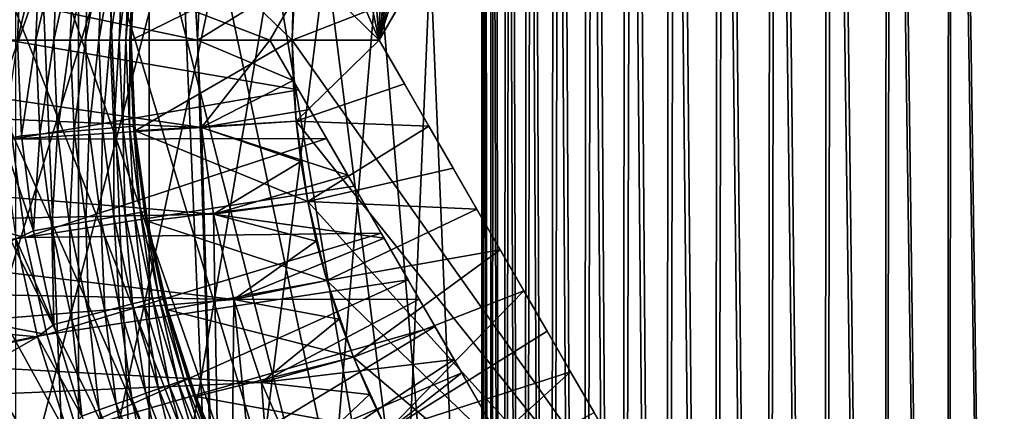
# Model space of a CAD drawing. Header units: metres. Extents: x -30 to 30, y -76 to 64.
# Tile 305 of 541: x -5.94 to -0.74, y -1.96 to 0.11. Entities that reach past the tile are written whole.
import ezdxf

# ---------------------------------------------------------------- set-up
doc = ezdxf.new("R2010")
doc.units = ezdxf.units.M
doc.layers.add('solid_508511', color=7, linetype='CONTINUOUS')

msp = doc.modelspace()

# ---------------------------------------------------------------- linework, layer by layer
at = {"layer": 'solid_508511'}
for points in [[(-8.495292, -0.283038, 7), (-8.446016, -0.956442, 7), (-3.5, 6.9, 7)], [(-8.490925, 0.392674, 7), (-8.495292, -0.283038, 7), (-3.5, 6.9, 7)], [(-8.446016, -0.956442, 7), (-8.343272, -1.624747, 7), (-3.5, 6.9, 7)], [(-8.343272, -1.624747, 7), (-8.187927, -2.282088, 7), (-3.5, 6.9, 7)], [(-8.187927, -2.282088, 7), (-7.980877, -2.924984, 7), (-3.5, 6.9, 7)], [(-7.980877, -2.924984, 7), (-7.723131, -3.550106, 7), (-3.5, 6.9, 7)], [(-7.723131, -3.550106, 7), (-7.41701, -4.151863, 7), (-3.5, 6.9, 7)], [(-7.41701, -4.151863, 7), (-7.063747, -4.727936, 7), (-3.5, 6.9, 7)], [(-7.063747, -4.727936, 7), (-6.665672, -5.274354, 7), (-3.5, 6.9, 7)], [(-6.665672, -5.274354, 7), (-6.226161, -5.78661, 7), (-3.5, 6.9, 7)], [(-6.226161, -5.78661, 7), (-5.746557, -6.263144, 7), (-3.5, 6.9, 7)], [(-5.746557, -6.263144, 7), (-5.230854, -6.699863, 7), (-3.5, 6.9, 7)], [(-5.230854, -6.699863, 7), (-4.682693, -7.09382, 7), (-3.5, 6.9, 7)], [(-4.682693, -7.09382, 7), (-4.103928, -7.443632, 7), (-3.5, 6.9, 7)], [(-4.103928, -7.443632, 7), (-3.5, -7.745967, 7), (-3.5, 6.9, 7)], [(-3.5, -7.745967, 7), (-3.495519, -15.1, 6.822905), (-3.5, 6.9, 7)], [(-3.483162, 6.9, 6.657102), (-3.5, 6.9, 7), (-3.495519, -15.1, 6.822905)], [(-3.5, -6.062178, -7), (-3.490954, 6.9, -6.748526), (-3.495519, -15.1, -6.822905)], [(-3.5, -6.062178, -7), (-3.5, 6.062178, -7), (-3.490954, 6.9, -6.748526)], [(-3.483162, 6.9, 6.657102), (-3.495519, -15.1, 6.822905), (-3.459625, -15.1, 6.469911)], [(-3.490954, 6.9, -6.748526), (-3.459625, -15.1, -6.469911), (-3.495519, -15.1, -6.822905)], [(-3.490954, 6.9, -6.748526), (-3.448484, 6.9, -6.401702), (-3.459625, -15.1, -6.469911)], [(-3.432704, 6.9, 6.316959), (-3.483162, 6.9, 6.657102), (-3.459625, -15.1, 6.469911)], [(-3.432704, 6.9, 6.316959), (-3.459625, -15.1, 6.469911), (-3.388262, -15.1, 6.122662)], [(-3.448484, 6.9, -6.401702), (-3.388262, -15.1, -6.122662), (-3.459625, -15.1, -6.469911)], [(-3.448484, 6.9, -6.401702), (-3.371644, 6.9, -6.060842), (-3.388262, -15.1, -6.122662)], [(-3.349354, 6.9, 5.98421), (-3.432704, 6.9, 6.316959), (-3.388262, -15.1, 6.122662)], [(-3.349354, 6.9, 5.98421), (-3.388262, -15.1, 6.122662), (-3.282176, -15.1, 5.784557)], [(-3.371644, 6.9, -6.060842), (-3.282176, -15.1, -5.784557), (-3.388262, -15.1, -6.122662)], [(-3.371644, 6.9, -6.060842), (-3.260965, 6.9, -5.728739), (-3.282176, -15.1, -5.784557)], [(-3.233583, 6.9, 5.660619), (-3.349354, 6.9, 5.98421), (-3.282176, -15.1, 5.784557)], [(-3.233583, 6.9, 5.660619), (-3.282176, -15.1, 5.784557), (-3.142224, -15.1, 5.458429)], [(-3.260965, 6.9, -5.728739), (-3.142224, -15.1, -5.458429), (-3.282176, -15.1, -5.784557)], [(-3.260965, 6.9, -5.728739), (-3.118029, 6.9, -5.410063), (-3.142224, -15.1, -5.458429)], [(-3.086663, 6.9, 5.349997), (-3.233583, 6.9, 5.660619), (-3.142224, -15.1, 5.458429)], [(-3.086663, 6.9, 5.349997), (-3.142224, -15.1, 5.458429), (-2.97033, -15.1, 5.148745)], [(-3.118029, 6.9, -5.410063), (-2.97033, -15.1, -5.148745), (-3.142224, -15.1, -5.458429)], [(-3.118029, 6.9, -5.410063), (-2.943864, 6.9, -5.106944), (-2.97033, -15.1, -5.148745)], [(-2.910269, 6.9, 5.055692), (-3.086663, 6.9, 5.349997), (-2.97033, -15.1, 5.148745)], [(-2.910269, 6.9, 5.055692), (-2.97033, -15.1, 5.148745), (-2.767678, -15.1, 4.857586)], [(-2.943864, 6.9, -5.106944), (-2.767678, -15.1, -4.857586), (-2.97033, -15.1, -5.148745)], [(-2.943864, 6.9, -5.106944), (-2.740079, 6.9, -4.822394), (-2.767678, -15.1, -4.857586)], [(-2.70545, 6.9, 4.779518), (-2.910269, 6.9, 5.055692), (-2.767678, -15.1, 4.857586)], [(-2.70545, 6.9, 4.779518), (-2.767678, -15.1, 4.857586), (-2.536666, -15.1, 4.588497)], [(-2.740079, 6.9, -4.822394), (-2.536666, -15.1, -4.588497), (-2.767678, -15.1, -4.857586)], [(-2.740079, 6.9, -4.822394), (-2.50951, 6.9, -4.560254), (-2.536666, -15.1, -4.588497)], [(-2.474874, 6.9, 4.525126), (-2.70545, 6.9, 4.779518), (-2.536666, -15.1, 4.588497)], [(-2.474874, 6.9, 4.525126), (-2.536666, -15.1, 4.588497), (-2.279955, -15.1, 4.344484)], [(-2.50951, 6.9, -4.560254), (-2.279955, -15.1, -4.344484), (-2.536666, -15.1, -4.588497)], [(-2.50951, 6.9, -4.560254), (-2.253428, 6.9, -4.321929), (-2.279955, -15.1, -4.344484)], [(-2.220482, 6.9, 4.29455), (-2.474874, 6.9, 4.525126), (-2.279955, -15.1, 4.344484)], [(-2.220482, 6.9, 4.29455), (-2.279955, -15.1, 4.344484), (-1.999245, -15.1, 4.127196)], [(-2.253428, 6.9, -4.321929), (-1.999245, -15.1, -4.127196), (-2.279955, -15.1, -4.344484)], [(-2.253428, 6.9, -4.321929), (-1.974796, 6.9, -4.110332), (-1.999245, -15.1, -4.127196)], [(-1.944308, 6.9, 4.089731), (-2.220482, 6.9, 4.29455), (-1.999245, -15.1, 4.127196)], [(-1.944308, 6.9, 4.089731), (-1.999245, -15.1, 4.127196), (-1.698632, -15.1, 3.939828)], [(-1.974796, 6.9, -4.110332), (-1.698632, -15.1, -3.939828), (-1.999245, -15.1, -4.127196)], [(-1.974796, 6.9, -4.110332), (-1.677147, 6.9, -3.928001), (-1.698632, -15.1, -3.939828)], [(-1.650003, 6.9, 3.913337), (-1.944308, 6.9, 4.089731), (-1.698632, -15.1, 3.939828)], [(-1.650003, 6.9, 3.913337), (-1.698632, -15.1, 3.939828), (-1.380287, -15.1, 3.783673)], [(-1.677147, 6.9, -3.928001), (-1.380287, -15.1, -3.783673), (-1.698632, -15.1, -3.939828)], [(-1.677147, 6.9, -3.928001), (-1.36194, 6.9, -3.775854), (-1.380287, -15.1, -3.783673)], [(-1.339381, 6.9, 3.766417), (-1.650003, 6.9, 3.913337), (-1.380287, -15.1, 3.783673)], [(-1.339381, 6.9, 3.766417), (-1.380287, -15.1, 3.783673), (-1.047531, -15.1, 3.660439)], [(-1.36194, 6.9, -3.775854), (-1.047531, -15.1, -3.660439), (-1.380287, -15.1, -3.783673)], [(-1.36194, 6.9, -3.775854), (-1.033431, 6.9, -3.656047), (-1.047531, -15.1, -3.660439)], [(-1.01579, 6.9, 3.650646), (-1.339381, 6.9, 3.766417), (-1.047531, -15.1, 3.660439)], [(-1.01579, 6.9, 3.650646), (-1.047531, -15.1, 3.660439), (-0.704798, -15.1, 3.571703)], [(-1.033431, 6.9, -3.656047), (-0.704798, -15.1, -3.571703), (-1.047531, -15.1, -3.660439)], [(-1.033431, 6.9, -3.656047), (-0.69513, 6.9, -3.569724), (-0.704798, -15.1, -3.571703)], [(-0.683041, 6.9, 3.567296), (-1.01579, 6.9, 3.650646), (-0.704798, -15.1, 3.571703)], [(-3.994856, 5.748133, -7), (-3.5, 6.062178, -7), (-3.5, -6.062178, -7)], [(-4.462144, 5.393442, -7), (-3.994856, 5.748133, -7), (-3.5, -6.062178, -7)], [(-4.897469, 5.001481, -7), (-4.462144, 5.393442, -7), (-3.5, -6.062178, -7)], [(-5.299016, 4.573881, -7), (-4.897469, 5.001481, -7), (-3.5, -6.062178, -7)], [(-5.254689, 4.62474, -13.5), (-5.62799, 4.162417, -13.5), (-5.254689, -4.62474, -13.5)], [(-5.254689, 4.62474, -13.5), (-5.254689, -4.62474, -13.5), (-4.843581, -5.053683, -13.5)], [(-5, 0, -13.5), (-5.254689, 4.62474, -13.5), (-4.843581, -5.053683, -13.5)], [(-5, 0, -13.5), (-4.978665, 0.461351, -13.5), (-5.254689, 4.62474, -13.5)], [(-5.663108, 4.11452, -7), (-5.299016, 4.573881, -7), (-3.5, -6.062178, -7)], [(-5.62799, 4.162417, -13.5), (-5.960689, 3.670174, -13.5), (-5.62799, -4.162417, -13.5)], [(-5.62799, 4.162417, -13.5), (-5.62799, -4.162417, -13.5), (-5.254689, -4.62474, -13.5)], [(-5.987497, 3.626276, -7), (-5.663108, 4.11452, -7), (-3.5, -6.062178, -7)], [(-5.960689, 3.670174, -13.5), (-5.960689, -3.670174, -13.5), (-5.62799, -4.162417, -13.5)], [(-6.270063, 3.112289, -7), (-5.987497, 3.626276, -7), (-3.5, -6.062178, -7)], [(-4.041452, 0, 20), (-2.020726, 3.5, 20), (-2.020726, 3.5, 25.724476)], [(-2.946911, 3.40084, 20), (-2.020726, 3.5, 20), (-4.041452, 0, 20)], [(-2.153877, 3.269376, 25.648558), (-4.041452, 0, 20), (-2.020726, 3.5, 25.724476)], [(-3.25677, 3.105394, 20), (-2.946911, 3.40084, 20), (-4.041452, 0, 20)], [(-2.153877, 3.269376, 25.648558), (-2.283482, 3.044893, 25.583006), (-4.041452, 0, 20)], [(-6.508368, 2.577041, -7), (-6.270063, 3.112289, -7), (-3.5, -6.062178, -7)], [(-3.537278, 2.781666, 20), (-3.25677, 3.105394, 20), (-4.041452, 0, 20)], [(-2.283482, 3.044893, 25.583006), (-2.410422, 2.825026, 25.527491), (-4.041452, 0, 20)], [(-2.410422, 2.825026, 25.527491), (-2.535593, 2.608224, 25.48181), (-4.041452, 0, 20)], [(-3.785625, 2.432911, 20), (-3.537278, 2.781666, 20), (-4.041452, 0, 20)], [(-2.535593, 2.608224, 25.48181), (-2.659817, 2.393062, 25.445944), (-4.041452, 0, 20)], [(-6.701282, 2.023065, -7), (-6.508368, 2.577041, -7), (-3.5, -6.062178, -7)], [(-3.999795, 2.061947, 20), (-3.785625, 2.432911, 20), (-4.041452, 0, 20)], [(-2.659817, 2.393062, 25.445944), (-2.783695, 2.178499, 25.420048), (-4.041452, 0, 20)], [(-2.783695, 2.178499, 25.420048), (-2.90739, 1.964252, 25.404385), (-4.041452, 0, 20)], [(-4.177649, 1.6725, 20), (-3.999795, 2.061947, 20), (-4.041452, 0, 20)], [(-6.847043, 1.455346, -7), (-6.701282, 2.023065, -7), (-3.5, -6.062178, -7)], [(-4.618802, 0, -20.702564), (-3.464102, 2, -14.500002), (-3.646275, 1.684467, -14.483441)], [(-4.618802, 0, -20.702564), (-4.466999, 0.262931, -20.619387), (-3.464102, 2, -14.500002)], [(-2.90739, 1.964252, 25.404385), (-3.031089, 1.75, 25.399139), (-4.041452, 0, 20)], [(-3.031089, 1.75, 25.399139), (-3.154788, 1.535748, 25.404385), (-4.041452, 0, 20)], [(-4.618802, 0, -20.702564), (-3.646275, 1.684467, -14.483441), (-3.829648, 1.366855, -14.433737)], [(-4.317732, 1.267735, 20), (-4.177649, 1.6725, 20), (-4.041452, 0, 20)], [(-3.154788, 1.535748, 25.404385), (-3.278483, 1.321501, 25.420048), (-4.041452, 0, 20)], [(-6.94478, 0.877453, -7), (-6.847043, 1.455346, -7), (-3.5, -6.062178, -7)], [(-4.618802, 0, -20.702564), (-3.829648, 1.366855, -14.433737), (-4.015855, 1.044336, -14.350577)], [(-3.278483, 1.321501, 25.420048), (-3.402361, 1.106938, 25.445944), (-4.041452, 0, 20)], [(-4.418677, 0.851643, 20), (-4.317732, 1.267735, 20), (-4.041452, 0, 20)], [(-3.402361, 1.106938, 25.445944), (-3.526585, 0.891776, 25.48181), (-4.041452, 0, 20)], [(-4.618802, 0, -20.702564), (-4.015855, 1.044336, -14.350577), (-4.207068, 0.713145, -14.232921)], [(-3.526585, 0.891776, 25.48181), (-3.651756, 0.674974, 25.527491), (-4.041452, 0, 20)], [(-6.993868, 0.292852, -7), (-6.94478, 0.877453, -7), (-3.5, -6.062178, -7)], [(-4.47962, 0.427728, 20), (-4.418677, 0.851643, 20), (-4.041452, 0, 20)], [(-4.618802, 0, -20.702564), (-4.207068, 0.713145, -14.232921), (-4.406791, 0.367215, -14.077931)], [(-5, 0, 10), (-8.133975, 0, 10), (-8.107594, 0.654501, 10)], [(-4.978647, 0.461316, 10), (-5, 0, 10), (-8.107594, 0.654501, 10)], [(-3.651756, 0.674974, 25.527491), (-3.778696, 0.455107, 25.583006), (-4.041452, 0, 20)], [(-5.928943, 0.504627, 41.992874), (-6.027138, 0.525397, 42), (-6.05, 0, 42)], [(-4.618802, 0, -20.702564), (-6, 0, -21.5), (-5.977163, 0.522931, -21.5)], [(-4.618802, 0, -20.702564), (-5.977163, 0.522931, -21.5), (-4.466999, 0.262931, -20.619387)], [(-5.95038, 0, 41.992874), (-5.928943, 0.504627, 41.992874), (-6.05, 0, 42)], [(-5.831607, 0.496343, 41.971619), (-5.928943, 0.504627, 41.992874), (-5.95038, 0, 41.992874)], [(-5.852691, 0, 41.971619), (-5.831607, 0.496343, 41.971619), (-5.95038, 0, 41.992874)], [(-5.738281, 0.4884, 41.936661), (-5.831607, 0.496343, 41.971619), (-5.852691, 0, 41.971619)], [(-5.759027, 0, 41.936661), (-5.738281, 0.4884, 41.936661), (-5.852691, 0, 41.971619)], [(-5.650868, 0.48096, 41.888714), (-5.738281, 0.4884, 41.936661), (-5.759027, 0, 41.936661)], [(-5.671299, 0, 41.888714), (-5.650868, 0.48096, 41.888714), (-5.759027, 0, 41.936661)], [(-5.571153, 0.474175, 41.828762), (-5.650868, 0.48096, 41.888714), (-5.671299, 0, 41.888714)], [(-5.591295, 0, 41.828762), (-5.571153, 0.474175, 41.828762), (-5.671299, 0, 41.888714)], [(-5.50076, 0.468184, 41.758026), (-5.571153, 0.474175, 41.828762), (-5.591295, 0, 41.828762)], [(-5.520648, 0, 41.758026), (-5.50076, 0.468184, 41.758026), (-5.591295, 0, 41.828762)], [(-5.441126, 0.463108, 41.677944), (-5.50076, 0.468184, 41.758026), (-5.520648, 0, 41.758026)], [(-5.328459, 0.479548, 38), (-5.35, 0, 38), (-4.47962, 0.427728, 38)], [(-5.35, 0, 41.299999), (-5.35, 0, 38), (-5.328459, 0.479548, 38)], [(-5.344613, 0.240027, 41.299999), (-5.35, 0, 41.299999), (-5.328459, 0.479548, 38)], [(-5.460798, 0, 41.677944), (-5.441126, 0.463108, 41.677944), (-5.520648, 0, 41.758026)], [(-5.393467, 0.459052, 41.590153), (-5.441126, 0.463108, 41.677944), (-5.460798, 0, 41.677944)], [(-5.412967, 0, 41.590153), (-5.393467, 0.459052, 41.590153), (-5.460798, 0, 41.677944)], [(-5.358755, 0.456097, 41.496445), (-5.393467, 0.459052, 41.590153), (-5.412967, 0, 41.590153)], [(-5.37813, 0, 41.496445), (-5.358755, 0.456097, 41.496445), (-5.412967, 0, 41.590153)], [(-5.337699, 0.454305, 41.398731), (-5.358755, 0.456097, 41.496445), (-5.37813, 0, 41.496445)], [(-5.356997, 0, 41.398731), (-5.337699, 0.454305, 41.398731), (-5.37813, 0, 41.496445)], [(-5.356997, 0, 41.398731), (-5.344613, 0.240027, 41.299999), (-5.337699, 0.454305, 41.398731)], [(-5.35, 0, 38), (-4.5, 0, 38), (-4.47962, 0.427728, 38)], [(-4.406791, 0.367215, -14.077931), (-4.978665, 0.461351, -13.5), (-5, 0, -13.5)], [(-4.5, 0, 10.5), (-5, 0, 10), (-4.978647, 0.461316, 10)], [(-4.5, 0, 10.5), (-4.978647, 0.461316, 10), (-4.494906, 0.214053, 10.499986)], [(-4.479625, 0.427739, 10.499981), (-4.47962, 0.427728, 20), (-4.5, 0, 20)], [(-4.494906, 0.214053, 10.499986), (-4.479625, 0.427739, 10.499981), (-4.5, 0, 20)], [(-4.479625, 0.427737, 26), (-4.5, 0, 26), (-3.908301, 0.230624, 25.648558)], [(-4.5, 0, 38), (-4.5, 0, 26), (-4.479625, 0.427737, 26)], [(-4.47962, 0.427728, 38), (-4.5, 0, 38), (-4.479625, 0.427737, 26)], [(-4.47962, 0.427728, 20), (-4.041452, 0, 20), (-4.5, 0, 20)], [(-3.778696, 0.455107, 25.583006), (-3.908301, 0.230624, 25.648558), (-4.041452, 0, 20)], [(-4.406791, 0.367215, -14.077931), (-5, 0, -13.5), (-4.618802, 0, -13.881198)], [(-4.618802, 0, -20.702564), (-4.406791, 0.367215, -14.077931), (-4.618802, 0, -13.881198)], [(-6.993868, -0.292852, -7), (-6.993868, 0.292852, -7), (-3.5, -6.062178, -7)], [(-5.356997, 0, 41.398731), (-5.35, 0, 41.299999), (-5.344613, 0.240027, 41.299999)], [(-4.5, 0, 26), (-4.041452, 0, 25.724476), (-3.908301, 0.230624, 25.648558)], [(-4.5, 0, 10.5), (-4.494906, 0.214053, 10.499986), (-4.5, 0, 20)], [(-3.908301, 0.230624, 25.648558), (-4.041452, 0, 25.724476), (-4.041452, 0, 20)], [(-4.978647, -0.461317, 10), (-8.12738, -0.327502, 10), (-8.133975, 0, 10)], [(-4.978647, -0.461317, 10), (-8.133975, 0, 10), (-5, 0, 10)], [(-4.466999, -0.262931, -20.619387), (-5.977163, -0.522931, -21.5), (-6, 0, -21.5)], [(-4.466999, -0.262931, -20.619387), (-6, 0, -21.5), (-4.618802, 0, -20.702564)], [(-5.337699, -0.454305, 41.398731), (-5.35, 0, 41.299999), (-5.356997, 0, 41.398731)], [(-5.35, 0, 38), (-5.328459, -0.479548, 38), (-4.5, 0, 38)], [(-5.328463, -0.479571, 41.299999), (-5.328459, -0.479548, 38), (-5.35, 0, 38)], [(-5.344613, -0.240027, 41.299999), (-5.35, 0, 38), (-5.35, 0, 41.299999)], [(-5.344613, -0.240027, 41.299999), (-5.328463, -0.479571, 41.299999), (-5.35, 0, 38)], [(-5.337699, -0.454305, 41.398731), (-5.344613, -0.240027, 41.299999), (-5.35, 0, 41.299999)], [(-4.47962, -0.427728, 38), (-4.5, 0, 38), (-5.328459, -0.479548, 38)], [(-4.494906, -0.214053, 10.499986), (-4.978647, -0.461317, 10), (-5, 0, 10)], [(-4.494906, -0.214053, 10.499986), (-5, 0, 10), (-4.5, 0, 10.5)], [(-4.978665, -0.461351, -13.5), (-5, 0, -13.5), (-4.843581, -5.053683, -13.5)], [(-4.618802, 0, -13.881198), (-5, 0, -13.5), (-4.978665, -0.461351, -13.5)], [(-4.406791, -0.367215, -14.077931), (-4.618802, 0, -13.881198), (-4.978665, -0.461351, -13.5)], [(-3.464102, -2, -20.345303), (-4.618802, 0, -13.881198), (-4.406791, -0.367215, -14.077931)], [(-4.466999, -0.262931, -20.619387), (-4.618802, 0, -20.702564), (-4.618802, 0, -13.881198)], [(-4.319108, -0.519086, -20.54748), (-4.466999, -0.262931, -20.619387), (-4.618802, 0, -13.881198)], [(-4.174129, -0.770197, -20.486511), (-4.319108, -0.519086, -20.54748), (-4.618802, 0, -13.881198)], [(-4.03107, -1.017982, -20.436298), (-4.174129, -0.770197, -20.486511), (-4.618802, 0, -13.881198)], [(-3.889006, -1.264044, -20.396841), (-4.03107, -1.017982, -20.436298), (-4.618802, 0, -13.881198)], [(-3.747262, -1.509553, -20.368334), (-3.889006, -1.264044, -20.396841), (-4.618802, 0, -13.881198)], [(-3.605686, -1.754768, -20.351082), (-3.747262, -1.509553, -20.368334), (-4.618802, 0, -13.881198)], [(-3.464102, -2, -20.345303), (-3.605686, -1.754768, -20.351082), (-4.618802, 0, -13.881198)], [(-4.5, 0, 20), (-4.041452, 0, 20), (-2.020726, -3.5, 20)], [(-4.479625, -0.427737, 26), (-4.041452, 0, 25.724476), (-4.5, 0, 26)], [(-4.47962, -0.427728, 20), (-4.5, 0, 20), (-2.020726, -3.5, 20)], [(-4.5, 0, 10.5), (-4.5, 0, 20), (-4.47962, -0.427728, 20)], [(-4.494906, -0.214053, 10.499986), (-4.5, 0, 10.5), (-4.47962, -0.427728, 20)], [(-4.47962, -0.427728, 38), (-4.5, 0, 26), (-4.5, 0, 38)], [(-4.479625, -0.427737, 26), (-4.5, 0, 26), (-4.47962, -0.427728, 38)], [(-4.479625, -0.427737, 26), (-3.908301, -0.230624, 25.648558), (-4.041452, 0, 25.724476)], [(-2.020726, -3.5, 20), (-4.041452, 0, 20), (-4.041452, 0, 25.724476)], [(-3.908301, -0.230624, 25.648558), (-2.020726, -3.5, 20), (-4.041452, 0, 25.724476)], [(-5.928943, -0.504627, 41.992874), (-5.95038, 0, 41.992874), (-6.027133, -0.525449, 42)], [(-5.928943, -0.504627, 41.992874), (-5.852691, 0, 41.971619), (-5.95038, 0, 41.992874)], [(-5.831607, -0.496343, 41.971619), (-5.852691, 0, 41.971619), (-5.928943, -0.504627, 41.992874)], [(-5.831607, -0.496343, 41.971619), (-5.759027, 0, 41.936661), (-5.852691, 0, 41.971619)], [(-5.738281, -0.4884, 41.936661), (-5.759027, 0, 41.936661), (-5.831607, -0.496343, 41.971619)], [(-5.738281, -0.4884, 41.936661), (-5.671299, 0, 41.888714), (-5.759027, 0, 41.936661)], [(-5.650868, -0.48096, 41.888714), (-5.671299, 0, 41.888714), (-5.738281, -0.4884, 41.936661)], [(-5.650868, -0.48096, 41.888714), (-5.591295, 0, 41.828762), (-5.671299, 0, 41.888714)], [(-5.571153, -0.474175, 41.828762), (-5.591295, 0, 41.828762), (-5.650868, -0.48096, 41.888714)], [(-5.571153, -0.474175, 41.828762), (-5.520648, 0, 41.758026), (-5.591295, 0, 41.828762)], [(-5.50076, -0.468184, 41.758026), (-5.520648, 0, 41.758026), (-5.571153, -0.474175, 41.828762)], [(-5.50076, -0.468184, 41.758026), (-5.460798, 0, 41.677944), (-5.520648, 0, 41.758026)], [(-5.441126, -0.463108, 41.677944), (-5.460798, 0, 41.677944), (-5.50076, -0.468184, 41.758026)], [(-5.441126, -0.463108, 41.677944), (-5.412967, 0, 41.590153), (-5.460798, 0, 41.677944)], [(-5.393467, -0.459052, 41.590153), (-5.412967, 0, 41.590153), (-5.441126, -0.463108, 41.677944)], [(-5.393467, -0.459052, 41.590153), (-5.37813, 0, 41.496445), (-5.412967, 0, 41.590153)], [(-5.358755, -0.456097, 41.496445), (-5.37813, 0, 41.496445), (-5.393467, -0.459052, 41.590153)], [(-5.358755, -0.456097, 41.496445), (-5.356997, 0, 41.398731), (-5.37813, 0, 41.496445)], [(-5.337699, -0.454305, 41.398731), (-5.356997, 0, 41.398731), (-5.358755, -0.456097, 41.496445)], [(-5.337699, -0.454305, 41.398731), (-5.328463, -0.479571, 41.299999), (-5.344613, -0.240027, 41.299999)], [(-4.479625, -0.42774, 10.499981), (-4.978647, -0.461317, 10), (-4.494906, -0.214053, 10.499986)], [(-4.479625, -0.42774, 10.499981), (-4.494906, -0.214053, 10.499986), (-4.47962, -0.427728, 20)], [(-4.479625, -0.427737, 26), (-3.778696, -0.455107, 25.583006), (-3.908301, -0.230624, 25.648558)], [(-3.908301, -0.230624, 25.648558), (-3.778696, -0.455107, 25.583006), (-2.020726, -3.5, 20)], [(-6.94478, -0.877453, -7), (-6.993868, -0.292852, -7), (-3.5, -6.062178, -7)], [(-4.319108, -0.519086, -20.54748), (-5.977163, -0.522931, -21.5), (-4.466999, -0.262931, -20.619387)], [(-4.978647, -0.461317, 10), (-8.107594, -0.654501, 10), (-8.12738, -0.327502, 10)], [(-4.207068, -0.713145, -14.232921), (-4.406791, -0.367215, -14.077931), (-4.978665, -0.461351, -13.5)], [(-3.464102, -2, -20.345303), (-4.406791, -0.367215, -14.077931), (-4.207068, -0.713145, -14.232921)], [(-4.978647, -0.461317, 10), (-4.914868, -0.918632, 10), (-8.107594, -0.654501, 10)], [(-5.441126, -0.463108, 41.677944), (-5.50076, -0.468184, 41.758026), (-5.441238, -0.932994, 41.758026)], [(-5.38225, -0.922879, 41.677944), (-5.441126, -0.463108, 41.677944), (-5.441238, -0.932994, 41.758026)], [(-5.393467, -0.459052, 41.590153), (-5.441126, -0.463108, 41.677944), (-5.38225, -0.922879, 41.677944)], [(-5.358755, -0.456097, 41.496445), (-5.393467, -0.459052, 41.590153), (-5.335107, -0.914796, 41.590153)], [(-5.335107, -0.914796, 41.590153), (-5.393467, -0.459052, 41.590153), (-5.38225, -0.922879, 41.677944)], [(-5.337699, -0.454305, 41.398731), (-5.358755, -0.456097, 41.496445), (-5.300771, -0.908908, 41.496445)], [(-5.300771, -0.908908, 41.496445), (-5.358755, -0.456097, 41.496445), (-5.335107, -0.914796, 41.590153)], [(-5.279942, -0.905337, 41.398731), (-5.328463, -0.479571, 41.299999), (-5.337699, -0.454305, 41.398731)], [(-5.279942, -0.905337, 41.398731), (-5.337699, -0.454305, 41.398731), (-5.300771, -0.908908, 41.496445)], [(-4.418677, -0.851643, 38), (-4.47962, -0.427728, 38), (-5.328459, -0.479548, 38)], [(-4.914877, -0.918689, -13.5), (-4.978665, -0.461351, -13.5), (-4.843581, -5.053683, -13.5)], [(-4.207068, -0.713145, -14.232921), (-4.978665, -0.461351, -13.5), (-4.914877, -0.918689, -13.5)], [(-4.454191, -0.640456, 10.499982), (-4.978647, -0.461317, 10), (-4.479625, -0.42774, 10.499981)], [(-4.454191, -0.640456, 10.499982), (-4.914868, -0.918632, 10), (-4.978647, -0.461317, 10)], [(-4.479625, -0.42774, 10.499981), (-4.47962, -0.427728, 20), (-4.418677, -0.851643, 20)], [(-4.479625, -0.427737, 26), (-4.47962, -0.427728, 38), (-4.418677, -0.851643, 38)], [(-4.479625, -0.427737, 26), (-4.418681, -0.851623, 26), (-3.778696, -0.455107, 25.583006)], [(-4.479625, -0.427737, 26), (-4.418677, -0.851643, 38), (-4.418681, -0.851623, 26)], [(-4.454191, -0.640456, 10.499982), (-4.479625, -0.42774, 10.499981), (-4.418677, -0.851643, 20)], [(-4.418677, -0.851643, 20), (-4.47962, -0.427728, 20), (-2.020726, -3.5, 20)], [(-4.418681, -0.851623, 26), (-3.651756, -0.674974, 25.527491), (-3.778696, -0.455107, 25.583006)], [(-3.778696, -0.455107, 25.583006), (-3.651756, -0.674974, 25.527491), (-2.020726, -3.5, 20)], [(-5.864789, -1.005619, 41.992874), (-5.928943, -0.504627, 41.992874), (-6.027133, -0.525449, 42)], [(-4.319108, -0.519086, -20.54748), (-5.908856, -1.041842, -21.5), (-5.977163, -0.522931, -21.5)], [(-5.831607, -0.496343, 41.971619), (-5.928943, -0.504627, 41.992874), (-5.864789, -1.005619, 41.992874)], [(-4.174129, -0.770197, -20.486511), (-5.908856, -1.041842, -21.5), (-4.319108, -0.519086, -20.54748)], [(-5.768506, -0.98911, 41.971619), (-5.831607, -0.496343, 41.971619), (-5.864789, -1.005619, 41.992874)], [(-5.738281, -0.4884, 41.936661), (-5.831607, -0.496343, 41.971619), (-5.768506, -0.98911, 41.971619)], [(-5.676189, -0.97328, 41.936661), (-5.738281, -0.4884, 41.936661), (-5.768506, -0.98911, 41.971619)], [(-5.650868, -0.48096, 41.888714), (-5.738281, -0.4884, 41.936661), (-5.676189, -0.97328, 41.936661)], [(-5.589723, -0.958454, 41.888714), (-5.650868, -0.48096, 41.888714), (-5.676189, -0.97328, 41.936661)], [(-5.571153, -0.474175, 41.828762), (-5.650868, -0.48096, 41.888714), (-5.589723, -0.958454, 41.888714)], [(-5.51087, -0.944934, 41.828762), (-5.571153, -0.474175, 41.828762), (-5.589723, -0.958454, 41.888714)], [(-5.50076, -0.468184, 41.758026), (-5.571153, -0.474175, 41.828762), (-5.51087, -0.944934, 41.828762)], [(-5.441238, -0.932994, 41.758026), (-5.50076, -0.468184, 41.758026), (-5.51087, -0.944934, 41.828762)], [(-5.328463, -0.479571, 41.299999), (-5.301581, -0.718149, 41.299999), (-5.328459, -0.479548, 38)], [(-5.279942, -0.905337, 41.398731), (-5.301581, -0.718149, 41.299999), (-5.328463, -0.479571, 41.299999)], [(-4.418677, -0.851643, 38), (-5.328459, -0.479548, 38), (-5.264021, -0.955291, 38)], [(-5.264023, -0.955282, 41.299999), (-5.264021, -0.955291, 38), (-5.328459, -0.479548, 38)], [(-5.301581, -0.718149, 41.299999), (-5.264023, -0.955282, 41.299999), (-5.328459, -0.479548, 38)], [(-5.977163, -0.522931, -21.5), (-5.908856, -1.041842, -21.5), (-7.499293, -0.621413, -21.5)], [(-5.864789, -1.005619, 41.992874), (-6.027133, -0.525449, 42), (-5.9584, -1.04879, 42)], [(-5.908856, -1.041842, -21.5), (-7.422379, -1.238517, -21.5), (-7.499293, -0.621413, -21.5)], [(-4.914868, -0.918632, 10), (-8.074658, -0.980534, 10), (-8.107594, -0.654501, 10)], [(-4.418703, -0.851508, 10.499982), (-4.914868, -0.918632, 10), (-4.454191, -0.640456, 10.499982)], [(-4.418703, -0.851508, 10.499982), (-4.454191, -0.640456, 10.499982), (-4.418677, -0.851643, 20)], [(-4.418681, -0.851623, 26), (-3.526585, -0.891776, 25.48181), (-3.651756, -0.674974, 25.527491)], [(-3.651756, -0.674974, 25.527491), (-3.526585, -0.891776, 25.48181), (-2.020726, -3.5, 20)], [(-5.279942, -0.905337, 41.398731), (-5.264023, -0.955282, 41.299999), (-5.301581, -0.718149, 41.299999)], [(-4.015855, -1.044336, -14.350577), (-4.207068, -0.713145, -14.232921), (-4.914877, -0.918689, -13.5)], [(-3.464102, -2, -20.345303), (-4.207068, -0.713145, -14.232921), (-4.015855, -1.044336, -14.350577)], [(-4.03107, -1.017982, -20.436298), (-5.908856, -1.041842, -21.5), (-4.174129, -0.770197, -20.486511)], [(-6.847043, -1.455346, -7), (-6.94478, -0.877453, -7), (-3.5, -6.062178, -7)], [(-4.317732, -1.267735, 38), (-4.418677, -0.851643, 38), (-5.264021, -0.955291, 38)], [(-4.373172, -1.060834, 10.499982), (-4.914868, -0.918632, 10), (-4.418703, -0.851508, 10.499982)], [(-4.373172, -1.060834, 10.499982), (-4.418703, -0.851508, 10.499982), (-4.418677, -0.851643, 20)], [(-4.418681, -0.851623, 26), (-4.31773, -1.267756, 26), (-3.526585, -0.891776, 25.48181)], [(-4.418681, -0.851623, 26), (-4.418677, -0.851643, 38), (-4.317732, -1.267735, 38)], [(-4.418681, -0.851623, 26), (-4.317732, -1.267735, 38), (-4.31773, -1.267756, 26)], [(-4.317732, -1.267735, 20), (-4.418677, -0.851643, 20), (-2.020726, -3.5, 20)], [(-4.373172, -1.060834, 10.499982), (-4.418677, -0.851643, 20), (-4.317732, -1.267735, 20)], [(-4.914868, -0.918632, 10), (-4.809115, -1.368278, 10), (-8.074658, -0.980534, 10)], [(-5.441238, -0.932994, 41.758026), (-5.51087, -0.944934, 41.828762), (-5.410881, -1.408884, 41.828762)], [(-5.38225, -0.922879, 41.677944), (-5.441238, -0.932994, 41.758026), (-5.342513, -1.391082, 41.758026)], [(-5.342513, -1.391082, 41.758026), (-5.441238, -0.932994, 41.758026), (-5.410881, -1.408884, 41.828762)], [(-5.335107, -0.914796, 41.590153), (-5.38225, -0.922879, 41.677944), (-5.284595, -1.376001, 41.677944)], [(-5.284595, -1.376001, 41.677944), (-5.38225, -0.922879, 41.677944), (-5.342513, -1.391082, 41.758026)], [(-5.300771, -0.908908, 41.496445), (-5.335107, -0.914796, 41.590153), (-5.238307, -1.363949, 41.590153)], [(-5.238307, -1.363949, 41.590153), (-5.335107, -0.914796, 41.590153), (-5.284595, -1.376001, 41.677944)], [(-5.279942, -0.905337, 41.398731), (-5.300771, -0.908908, 41.496445), (-5.204594, -1.355171, 41.496445)], [(-5.204594, -1.355171, 41.496445), (-5.300771, -0.908908, 41.496445), (-5.238307, -1.363949, 41.590153)], [(-5.184143, -1.349846, 41.398731), (-5.264023, -0.955282, 41.299999), (-5.279942, -0.905337, 41.398731)], [(-5.184143, -1.349846, 41.398731), (-5.279942, -0.905337, 41.398731), (-5.204594, -1.355171, 41.496445)], [(-4.80912, -1.36834, -13.5), (-4.914877, -0.918689, -13.5), (-4.843581, -5.053683, -13.5)], [(-4.015855, -1.044336, -14.350577), (-4.914877, -0.918689, -13.5), (-4.80912, -1.36834, -13.5)], [(-4.373172, -1.060834, 10.499982), (-4.809115, -1.368278, 10), (-4.914868, -0.918632, 10)], [(-4.31773, -1.267756, 26), (-3.402361, -1.106938, 25.445944), (-3.526585, -0.891776, 25.48181)], [(-3.526585, -0.891776, 25.48181), (-3.402361, -1.106938, 25.445944), (-2.020726, -3.5, 20)], [(-4.809115, -1.368278, 10), (-8.028649, -1.304743, 10), (-8.074658, -0.980534, 10)], [(-5.676189, -0.97328, 41.936661), (-5.768506, -0.98911, 41.971619), (-5.663842, -1.47475, 41.971619)], [(-5.589723, -0.958454, 41.888714), (-5.676189, -0.97328, 41.936661), (-5.573201, -1.451149, 41.936661)], [(-5.573201, -1.451149, 41.936661), (-5.676189, -0.97328, 41.936661), (-5.663842, -1.47475, 41.971619)], [(-5.51087, -0.944934, 41.828762), (-5.589723, -0.958454, 41.888714), (-5.488303, -1.429043, 41.888714)], [(-5.488303, -1.429043, 41.888714), (-5.589723, -0.958454, 41.888714), (-5.573201, -1.451149, 41.936661)], [(-5.410881, -1.408884, 41.828762), (-5.51087, -0.944934, 41.828762), (-5.488303, -1.429043, 41.888714)], [(-5.264023, -0.955282, 41.299999), (-5.215864, -1.19049, 41.299999), (-5.264021, -0.955291, 38)], [(-5.184143, -1.349846, 41.398731), (-5.215864, -1.19049, 41.299999), (-5.264023, -0.955282, 41.299999)], [(-4.317732, -1.267735, 38), (-5.264021, -0.955291, 38), (-5.157213, -1.423239, 38)], [(-5.215864, -1.19049, 41.299999), (-5.157213, -1.423239, 38), (-5.264021, -0.955291, 38)], [(-5.758379, -1.499365, 41.992874), (-5.864789, -1.005619, 41.992874), (-5.9584, -1.04879, 42)], [(-4.03107, -1.017982, -20.436298), (-5.795552, -1.552918, -21.5), (-5.908856, -1.041842, -21.5)], [(-5.768506, -0.98911, 41.971619), (-5.864789, -1.005619, 41.992874), (-5.758379, -1.499365, 41.992874)], [(-3.889006, -1.264044, -20.396841), (-5.795552, -1.552918, -21.5), (-4.03107, -1.017982, -20.436298)], [(-5.663842, -1.47475, 41.971619), (-5.768506, -0.98911, 41.971619), (-5.758379, -1.499365, 41.992874)], [(-5.908856, -1.041842, -21.5), (-5.795552, -1.552918, -21.5), (-7.422379, -1.238517, -21.5)], [(-5.844182, -1.564616, 42), (-5.9584, -1.04879, 42), (-6.842902, -1.474677, 42)], [(-5.758379, -1.499365, 41.992874), (-5.9584, -1.04879, 42), (-5.844182, -1.564616, 42)], [(-3.829648, -1.366855, -14.433737), (-4.015855, -1.044336, -14.350577), (-4.80912, -1.36834, -13.5)], [(-4.31772, -1.267791, 10.499982), (-4.809115, -1.368278, 10), (-4.373172, -1.060834, 10.499982)], [(-4.31772, -1.267791, 10.499982), (-4.373172, -1.060834, 10.499982), (-4.317732, -1.267735, 20)], [(-3.464102, -2, -20.345303), (-4.015855, -1.044336, -14.350577), (-3.829648, -1.366855, -14.433737)], [(-4.31773, -1.267756, 26), (-4.177655, -1.672482, 26), (-3.402361, -1.106938, 25.445944)], [(-4.177655, -1.672482, 26), (-3.278483, -1.321501, 25.420048), (-3.402361, -1.106938, 25.445944)], [(-3.402361, -1.106938, 25.445944), (-3.278483, -1.321501, 25.420048), (-2.020726, -3.5, 20)], [(-5.215864, -1.19049, 41.299999), (-5.1572, -1.423301, 41.299999), (-5.157213, -1.423239, 38)], [(-5.184143, -1.349846, 41.398731), (-5.1572, -1.423301, 41.299999), (-5.215864, -1.19049, 41.299999)], [(-5.795552, -1.552918, -21.5), (-7.29473, -1.8473, -21.5), (-7.422379, -1.238517, -21.5)], [(-3.889006, -1.264044, -20.396841), (-5.638171, -2.052086, -21.5), (-5.795552, -1.552918, -21.5)], [(-3.747262, -1.509553, -20.368334), (-5.638171, -2.052086, -21.5), (-3.889006, -1.264044, -20.396841)], [(-4.177649, -1.6725, 38), (-4.317732, -1.267735, 38), (-5.157213, -1.423239, 38)], [(-4.252505, -1.471803, 10.499982), (-4.809115, -1.368278, 10), (-4.31772, -1.267791, 10.499982)], [(-4.177649, -1.6725, 20), (-4.317732, -1.267735, 20), (-2.020726, -3.5, 20)], [(-4.31772, -1.267791, 10.499982), (-4.317732, -1.267735, 20), (-4.177649, -1.6725, 20)], [(-4.31773, -1.267756, 26), (-4.317732, -1.267735, 38), (-4.177649, -1.6725, 38)], [(-4.31773, -1.267756, 26), (-4.177649, -1.6725, 38), (-4.177655, -1.672482, 26)], [(-4.252505, -1.471803, 10.499982), (-4.31772, -1.267791, 10.499982), (-4.177649, -1.6725, 20)], [(-4.809115, -1.368278, 10), (-7.969605, -1.626928, 10), (-8.028649, -1.304743, 10)], [(-5.184143, -1.349846, 41.398731), (-5.204594, -1.355171, 41.496445), (-5.070918, -1.791669, 41.496445)], [(-5.050992, -1.784629, 41.398731), (-5.1572, -1.423301, 41.299999), (-5.184143, -1.349846, 41.398731)], [(-5.050992, -1.784629, 41.398731), (-5.184143, -1.349846, 41.398731), (-5.070918, -1.791669, 41.496445)], [(-4.177655, -1.672482, 26), (-3.999788, -2.061965, 26), (-3.278483, -1.321501, 25.420048)], [(-3.999788, -2.061965, 26), (-3.154788, -1.535748, 25.404385), (-3.278483, -1.321501, 25.420048)], [(-3.278483, -1.321501, 25.420048), (-3.154788, -1.535748, 25.404385), (-2.020726, -3.5, 20)], [(-4.809115, -1.368278, 10), (-4.662385, -1.806097, 10), (-7.969605, -1.626928, 10)], [(-5.342513, -1.391082, 41.758026), (-5.410881, -1.408884, 41.828762), (-5.271906, -1.862683, 41.828762)], [(-5.284595, -1.376001, 41.677944), (-5.342513, -1.391082, 41.758026), (-5.205295, -1.839148, 41.758026)], [(-5.205295, -1.839148, 41.758026), (-5.342513, -1.391082, 41.758026), (-5.271906, -1.862683, 41.828762)], [(-5.238307, -1.363949, 41.590153), (-5.284595, -1.376001, 41.677944), (-5.148864, -1.819209, 41.677944)], [(-5.148864, -1.819209, 41.677944), (-5.284595, -1.376001, 41.677944), (-5.205295, -1.839148, 41.758026)], [(-5.204594, -1.355171, 41.496445), (-5.238307, -1.363949, 41.590153), (-5.103765, -1.803275, 41.590153)], [(-5.103765, -1.803275, 41.590153), (-5.238307, -1.363949, 41.590153), (-5.148864, -1.819209, 41.677944)], [(-5.070918, -1.791669, 41.496445), (-5.204594, -1.355171, 41.496445), (-5.103765, -1.803275, 41.590153)], [(-4.80912, -1.36834, -13.5), (-4.843581, -5.053683, -13.5), (-4.397531, -5.446255, -13.5)], [(-3.829648, -1.366855, -14.433737), (-4.80912, -1.36834, -13.5), (-4.662376, -1.806172, -13.5)], [(-4.662376, -1.806172, -13.5), (-4.80912, -1.36834, -13.5), (-4.397531, -5.446255, -13.5)], [(-4.252505, -1.471803, 10.499982), (-4.662385, -1.806097, 10), (-4.809115, -1.368278, 10)], [(-3.646275, -1.684467, -14.483441), (-3.829648, -1.366855, -14.433737), (-4.662376, -1.806172, -13.5)], [(-3.464102, -2, -20.345303), (-3.829648, -1.366855, -14.433737), (-3.646275, -1.684467, -14.483441)], [(-5.573201, -1.451149, 41.936661), (-5.663842, -1.47475, 41.971619), (-5.518371, -1.949764, 41.971619)], [(-5.488303, -1.429043, 41.888714), (-5.573201, -1.451149, 41.936661), (-5.430057, -1.918561, 41.936661)], [(-5.430057, -1.918561, 41.936661), (-5.573201, -1.451149, 41.936661), (-5.518371, -1.949764, 41.971619)], [(-5.410881, -1.408884, 41.828762), (-5.488303, -1.429043, 41.888714), (-5.34734, -1.889335, 41.888714)], [(-5.34734, -1.889335, 41.888714), (-5.488303, -1.429043, 41.888714), (-5.430057, -1.918561, 41.936661)], [(-5.271906, -1.862683, 41.828762), (-5.410881, -1.408884, 41.828762), (-5.34734, -1.889335, 41.888714)], [(-4.177649, -1.6725, 38), (-5.157213, -1.423239, 38), (-5.008851, -1.879873, 38)], [(-5.008855, -1.87986, 41.299999), (-5.008851, -1.879873, 38), (-5.157213, -1.423239, 38)], [(-5.088151, -1.653245, 41.299999), (-5.008855, -1.87986, 41.299999), (-5.157213, -1.423239, 38)], [(-5.1572, -1.423301, 41.299999), (-5.088151, -1.653245, 41.299999), (-5.157213, -1.423239, 38)], [(-5.050992, -1.784629, 41.398731), (-5.088151, -1.653245, 41.299999), (-5.1572, -1.423301, 41.299999)], [(-6.701282, -2.023065, -7), (-6.847043, -1.455346, -7), (-3.5, -6.062178, -7)], [(-5.844182, -1.564616, 42), (-6.842902, -1.474677, 42), (-6.774137, -1.763824, 42)], [(-5.610479, -1.982308, 41.992874), (-5.758379, -1.499365, 41.992874), (-5.844182, -1.564616, 42)], [(-5.663842, -1.47475, 41.971619), (-5.758379, -1.499365, 41.992874), (-5.610479, -1.982308, 41.992874)], [(-5.518371, -1.949764, 41.971619), (-5.663842, -1.47475, 41.971619), (-5.610479, -1.982308, 41.992874)], [(-4.177695, -1.672382, 10.499982), (-4.662385, -1.806097, 10), (-4.252505, -1.471803, 10.499982)], [(-4.177695, -1.672382, 10.499982), (-4.252505, -1.471803, 10.499982), (-4.177649, -1.6725, 20)], [(-5.795552, -1.552918, -21.5), (-5.638171, -2.052086, -21.5), (-7.29473, -1.8473, -21.5)], [(-3.747262, -1.509553, -20.368334), (-5.437827, -2.535753, -21.5), (-5.638171, -2.052086, -21.5)], [(-3.605686, -1.754768, -20.351082), (-5.437827, -2.535753, -21.5), (-3.747262, -1.509553, -20.368334)], [(-3.999788, -2.061965, 26), (-3.031089, -1.75, 25.399139), (-3.154788, -1.535748, 25.404385)], [(-3.154788, -1.535748, 25.404385), (-3.031089, -1.75, 25.399139), (-2.020726, -3.5, 20)], [(-5.844182, -1.564616, 42), (-6.774137, -1.763824, 42), (-6.693164, -2.049778, 42)], [(-5.685499, -2.068233, 42), (-5.844182, -1.564616, 42), (-6.693164, -2.049778, 42)], [(-5.610479, -1.982308, 41.992874), (-5.844182, -1.564616, 42), (-5.685499, -2.068233, 42)], [(-4.662385, -1.806097, 10), (-7.897618, -1.946571, 10), (-7.969605, -1.626928, 10)], [(-5.050992, -1.784629, 41.398731), (-5.008855, -1.87986, 41.299999), (-5.088151, -1.653245, 41.299999)], [(-3.999795, -2.061947, 38), (-4.177649, -1.6725, 38), (-5.008851, -1.879873, 38)], [(-4.093369, -1.869312, 10.499982), (-4.662385, -1.806097, 10), (-4.177695, -1.672382, 10.499982)], [(-3.646275, -1.684467, -14.483441), (-4.662376, -1.806172, -13.5), (-4.475797, -2.228734, -13.5)], [(-3.464102, -2, -14.500002), (-3.646275, -1.684467, -14.483441), (-4.475797, -2.228734, -13.5)], [(-4.093369, -1.869312, 10.499982), (-4.177695, -1.672382, 10.499982), (-4.177649, -1.6725, 20)], [(-4.177655, -1.672482, 26), (-4.177649, -1.6725, 38), (-3.999795, -2.061947, 38)], [(-4.177655, -1.672482, 26), (-3.999795, -2.061947, 38), (-3.999788, -2.061965, 26)], [(-3.999795, -2.061947, 20), (-4.177649, -1.6725, 20), (-2.020726, -3.5, 20)], [(-4.093369, -1.869312, 10.499982), (-4.177649, -1.6725, 20), (-3.999795, -2.061947, 20)], [(-3.464102, -2, -20.345303), (-3.646275, -1.684467, -14.483441), (-3.464102, -2, -14.500002)], [(-3.605686, -1.754768, -20.351082), (-5.196173, -2.999964, -21.5), (-5.437827, -2.535753, -21.5)], [(-3.464102, -2, -20.345303), (-5.196173, -2.999964, -21.5), (-3.605686, -1.754768, -20.351082)], [(-3.999788, -2.061965, 26), (-3.785627, -2.432906, 26), (-3.031089, -1.75, 25.399139)], [(-3.785627, -2.432906, 26), (-2.90739, -1.964252, 25.404385), (-3.031089, -1.75, 25.399139)], [(-3.031089, -1.75, 25.399139), (-2.90739, -1.964252, 25.404385), (-2.020726, -3.5, 20)], [(-4.662385, -1.806097, 10), (-4.4758, -2.22868, 10), (-7.897618, -1.946571, 10)], [(-5.103765, -1.803275, 41.590153), (-5.148864, -1.819209, 41.677944), (-4.976035, -2.24931, 41.677944)], [(-5.070918, -1.791669, 41.496445), (-5.103765, -1.803275, 41.590153), (-4.93245, -2.229608, 41.590153)], [(-4.93245, -2.229608, 41.590153), (-5.103765, -1.803275, 41.590153), (-4.976035, -2.24931, 41.677944)], [(-5.050992, -1.784629, 41.398731), (-5.070918, -1.791669, 41.496445), (-4.900705, -2.215259, 41.496445)], [(-4.900705, -2.215259, 41.496445), (-5.070918, -1.791669, 41.496445), (-4.93245, -2.229608, 41.590153)], [(-4.881449, -2.206554, 41.398731), (-5.008855, -1.87986, 41.299999), (-5.050992, -1.784629, 41.398731)], [(-4.881449, -2.206554, 41.398731), (-5.050992, -1.784629, 41.398731), (-4.900705, -2.215259, 41.496445)], [(-4.093369, -1.869312, 10.499982), (-4.4758, -2.22868, 10), (-4.662385, -1.806097, 10)], [(-4.475797, -2.228734, -13.5), (-4.662376, -1.806172, -13.5), (-4.397531, -5.446255, -13.5)], [(-5.638171, -2.052086, -21.5), (-7.117287, -2.443331, -21.5), (-7.29473, -1.8473, -21.5)], [(-5.271906, -1.862683, 41.828762), (-5.34734, -1.889335, 41.888714), (-5.16785, -2.336015, 41.888714)], [(-5.205295, -1.839148, 41.758026), (-5.271906, -1.862683, 41.828762), (-5.094948, -2.303061, 41.828762)], [(-5.094948, -2.303061, 41.828762), (-5.271906, -1.862683, 41.828762), (-5.16785, -2.336015, 41.888714)], [(-5.148864, -1.819209, 41.677944), (-5.205295, -1.839148, 41.758026), (-5.030572, -2.273962, 41.758026)], [(-5.030572, -2.273962, 41.758026), (-5.205295, -1.839148, 41.758026), (-5.094948, -2.303061, 41.828762)], [(-4.976035, -2.24931, 41.677944), (-5.148864, -1.819209, 41.677944), (-5.030572, -2.273962, 41.758026)], [(-3.99974, -2.062057, 10.499982), (-4.4758, -2.22868, 10), (-4.093369, -1.869312, 10.499982)], [(-3.99974, -2.062057, 10.499982), (-4.093369, -1.869312, 10.499982), (-3.999795, -2.061947, 20)], [(-5.430057, -1.918561, 41.936661), (-5.518371, -1.949764, 41.971619), (-5.333139, -2.410731, 41.971619)], [(-5.34734, -1.889335, 41.888714), (-5.430057, -1.918561, 41.936661), (-5.24779, -2.372151, 41.936661)], [(-5.24779, -2.372151, 41.936661), (-5.430057, -1.918561, 41.936661), (-5.333139, -2.410731, 41.971619)], [(-5.16785, -2.336015, 41.888714), (-5.34734, -1.889335, 41.888714), (-5.24779, -2.372151, 41.936661)], [(-5.008855, -1.87986, 41.299999), (-4.919471, -2.10269, 41.299999), (-5.008851, -1.879873, 38)], [(-4.881449, -2.206554, 41.398731), (-4.919471, -2.10269, 41.299999), (-5.008855, -1.87986, 41.299999)], [(-3.999795, -2.061947, 38), (-5.008851, -1.879873, 38), (-4.820216, -2.321206, 38)], [(-4.919471, -2.10269, 41.299999), (-4.820216, -2.321206, 38), (-5.008851, -1.879873, 38)], [(-4.4758, -2.22868, 10), (-7.81279, -2.263147, 10), (-7.897618, -1.946571, 10)], [(-5.518371, -1.949764, 41.971619), (-5.610479, -1.982308, 41.992874), (-5.422155, -2.450969, 41.992874)], [(-5.333139, -2.410731, 41.971619), (-5.518371, -1.949764, 41.971619), (-5.422155, -2.450969, 41.992874)]]:
    msp.add_3dface(points, dxfattribs=at)

doc.saveas('drawing.dxf')
